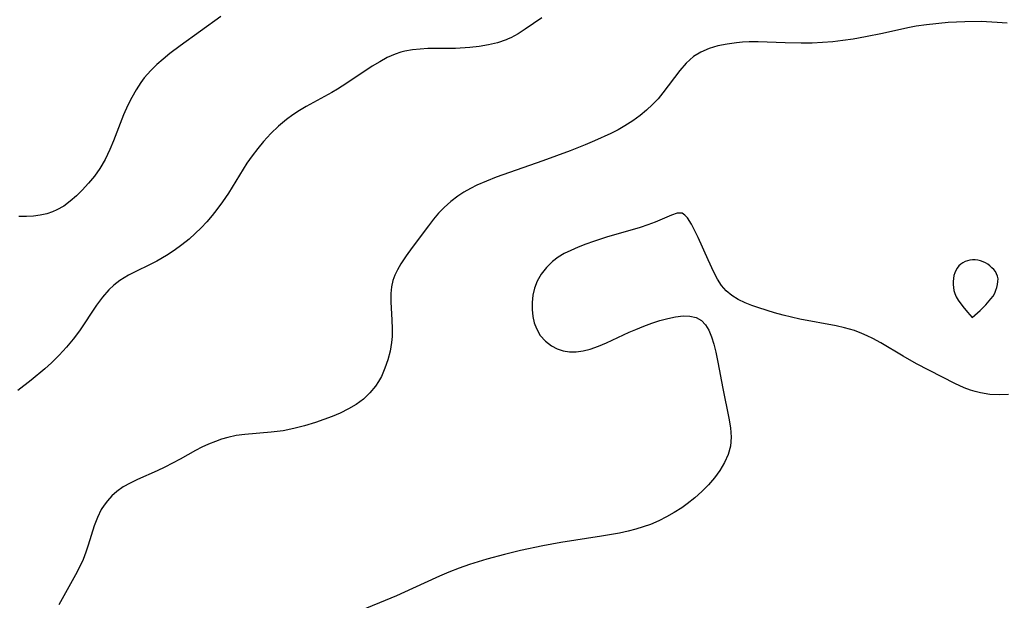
# Model space of a CAD drawing. Header units: metres. Extents: x 1073367 to 1082519, y 1569854 to 1574957.
# Tile 535 of 656: x 1077623 to 1077794, y 1574097 to 1574198. Entities that reach past the tile are written whole.
import ezdxf

# ---------------------------------------------------------------- set-up
doc = ezdxf.new("R2010")
doc.units = ezdxf.units.M
doc.layers.add('CGG_CurvaNivelLidar_v1', color=253, linetype='Continuous', lineweight=30)

msp = doc.modelspace()

# ---------------------------------------------------------------- linework, layer by layer
at = {"layer": 'CGG_CurvaNivelLidar_v1'}
for p, q in [((1077657.6426, 1574198.6882, 70.5), (1077650.5564, 1574193.587, 70.5)), ((1077713.5653, 1574198.4906, 71), (1077710.6688, 1574196.4667, 71)), ((1077710.6688, 1574196.4667, 71), (1077709.4267, 1574195.6844, 71)), ((1077777.2776, 1574196.7007, 71.5), (1077772.8749, 1574195.7333, 71.5)), ((1077778.755, 1574196.9978, 71.5), (1077777.2776, 1574196.7007, 71.5)), ((1077780.5367, 1574197.2647, 71.5), (1077778.755, 1574196.9978, 71.5)), ((1077784.2843, 1574197.652, 71.5), (1077780.5367, 1574197.2647, 71.5)), ((1077787.1958, 1574197.7917, 71.5), (1077784.2843, 1574197.652, 71.5)), ((1077790.0626, 1574197.7987, 71.5), (1077787.1958, 1574197.7917, 71.5)), ((1077792.8552, 1574197.6821, 71.5), (1077790.0626, 1574197.7987, 71.5)), ((1077794.5877, 1574197.5282, 71.5), (1077792.8552, 1574197.6821, 71.5)), ((1077707.325, 1574194.6324, 71), (1077705.8163, 1574194.117, 71)), ((1077707.7097, 1574194.7943, 71), (1077707.325, 1574194.6324, 71)), ((1077708.1481, 1574194.9963, 71), (1077707.7097, 1574194.7943, 71)), ((1077709.4267, 1574195.6844, 71), (1077708.1481, 1574194.9963, 71)), ((1077765.9739, 1574194.5012, 71.5), (1077764.1989, 1574194.3035, 71.5)), ((1077767.7404, 1574194.7551, 71.5), (1077765.9739, 1574194.5012, 71.5)), ((1077769.9154, 1574195.1427, 71.5), (1077767.7404, 1574194.7551, 71.5)), ((1077772.8749, 1574195.7333, 71.5), (1077769.9154, 1574195.1427, 71.5)), ((1077650.5564, 1574193.587, 70.5), (1077648.7733, 1574192.2317, 70.5)), ((1077691.0205, 1574192.8903, 71), (1077689.704, 1574192.6502, 71)), ((1077692.3651, 1574193.0297, 71), (1077691.0205, 1574192.8903, 71)), ((1077693.7305, 1574193.098, 71), (1077692.3651, 1574193.0297, 71)), ((1077698.4977, 1574193.1453, 71), (1077693.7305, 1574193.098, 71)), ((1077701.0227, 1574193.2854, 71), (1077698.4977, 1574193.1453, 71)), ((1077702.6512, 1574193.4672, 71), (1077701.0227, 1574193.2854, 71)), ((1077704.2534, 1574193.7375, 71), (1077702.6512, 1574193.4672, 71)), ((1077705.8163, 1574194.117, 71), (1077704.2534, 1574193.7375, 71)), ((1077742.6838, 1574193.1184, 71.5), (1077741.2527, 1574192.5101, 71.5)), ((1077744.2128, 1574193.5762, 71.5), (1077742.6838, 1574193.1184, 71.5)), ((1077745.8154, 1574193.9078, 71.5), (1077744.2128, 1574193.5762, 71.5)), ((1077747.4725, 1574194.1285, 71.5), (1077745.8154, 1574193.9078, 71.5)), ((1077748.521, 1574194.2133, 71.5), (1077747.4725, 1574194.1285, 71.5)), ((1077749.6658, 1574194.2632, 71.5), (1077748.521, 1574194.2133, 71.5)), ((1077751.2174, 1574194.2713, 71.5), (1077749.6658, 1574194.2632, 71.5)), ((1077752.7822, 1574194.2327, 71.5), (1077751.2174, 1574194.2713, 71.5)), ((1077755.934, 1574194.1011, 71.5), (1077752.7822, 1574194.2327, 71.5)), ((1077758.6973, 1574194.0313, 71.5), (1077755.934, 1574194.1011, 71.5)), ((1077760.6387, 1574194.067, 71.5), (1077758.6973, 1574194.0313, 71.5)), ((1077762.4193, 1574194.1589, 71.5), (1077760.6387, 1574194.067, 71.5)), ((1077764.1989, 1574194.3035, 71.5), (1077762.4193, 1574194.1589, 71.5)), ((1077647.6189, 1574191.2899, 70.5), (1077646.5133, 1574190.3133, 70.5)), ((1077648.7733, 1574192.2317, 70.5), (1077647.6189, 1574191.2899, 70.5)), ((1077686.6509, 1574191.5311, 71), (1077685.3315, 1574190.8267, 71)), ((1077688.0019, 1574192.1259, 71), (1077686.6509, 1574191.5311, 71)), ((1077689.0024, 1574192.4662, 71), (1077688.0019, 1574192.1259, 71)), ((1077689.704, 1574192.6502, 71), (1077689.0024, 1574192.4662, 71)), ((1077739.9366, 1574191.7062, 71.5), (1077738.6843, 1574190.5956, 71.5)), ((1077741.2527, 1574192.5101, 71.5), (1077739.9366, 1574191.7062, 71.5)), ((1077646.5133, 1574190.3133, 70.5), (1077645.47, 1574189.2947, 70.5)), ((1077684.0334, 1574190.0434, 71), (1077679.5858, 1574187.0755, 71)), ((1077685.3315, 1574190.8267, 71), (1077684.0334, 1574190.0434, 71)), ((1077738.6843, 1574190.5956, 71.5), (1077737.5588, 1574189.2972, 71.5)), ((1077644.3238, 1574187.9939, 70.5), (1077643.7516, 1574187.2213, 70.5)), ((1077645.47, 1574189.2947, 70.5), (1077644.3238, 1574187.9939, 70.5)), ((1077737.5588, 1574189.2972, 71.5), (1077734.6391, 1574185.3917, 71.5)), ((1077642.9263, 1574185.9456, 70.5), (1077642.1702, 1574184.6092, 70.5)), ((1077643.7516, 1574187.2213, 70.5), (1077642.9263, 1574185.9456, 70.5)), ((1077677.9721, 1574186.0396, 71), (1077676.9848, 1574185.4481, 71)), ((1077679.5858, 1574187.0755, 71), (1077677.9721, 1574186.0396, 71)), ((1077642.1702, 1574184.6092, 70.5), (1077641.4693, 1574183.2281, 70.5)), ((1077676.9848, 1574185.4481, 71), (1077672.5399, 1574182.9987, 71)), ((1077733.7975, 1574184.3822, 71.5), (1077732.8254, 1574183.3515, 71.5)), ((1077734.6391, 1574185.3917, 71.5), (1077733.7975, 1574184.3822, 71.5)), ((1077641.4693, 1574183.2281, 70.5), (1077640.7227, 1574181.5949, 70.5)), ((1077672.5399, 1574182.9987, 71), (1077671.3434, 1574182.2986, 71)), ((1077732.8254, 1574183.3515, 71.5), (1077731.7845, 1574182.3765, 71.5)), ((1077640.7227, 1574181.5949, 70.5), (1077640.1099, 1574180.0802, 70.5)), ((1077669.0873, 1574180.7541, 71), (1077667.6868, 1574179.5733, 71)), ((1077670.1807, 1574181.5505, 71), (1077669.0873, 1574180.7541, 71)), ((1077671.3434, 1574182.2986, 71), (1077670.1807, 1574181.5505, 71)), ((1077730.6822, 1574181.4582, 71.5), (1077729.3874, 1574180.5046, 71.5)), ((1077731.7845, 1574182.3765, 71.5), (1077730.6822, 1574181.4582, 71.5)), ((1077640.1099, 1574180.0802, 70.5), (1077638.9523, 1574177.0181, 70.5)), ((1077667.6868, 1574179.5733, 71), (1077666.3659, 1574178.2936, 71)), ((1077728.0279, 1574179.6291, 71.5), (1077726.8303, 1574178.9512, 71.5)), ((1077729.3874, 1574180.5046, 71.5), (1077728.0279, 1574179.6291, 71.5)), ((1077666.3659, 1574178.2936, 71), (1077665.115, 1574176.9353, 71)), ((1077725.5977, 1574178.3205, 71.5), (1077722.7413, 1574177.0163, 71.5)), ((1077726.8303, 1574178.9512, 71.5), (1077725.5977, 1574178.3205, 71.5)), ((1077638.9523, 1574177.0181, 70.5), (1077638.3377, 1574175.5102, 70.5)), ((1077664.0898, 1574175.7116, 71), (1077663.1158, 1574174.4445, 71)), ((1077665.115, 1574176.9353, 71), (1077664.0898, 1574175.7116, 71)), ((1077721.1204, 1574176.3403, 71.5), (1077718.4601, 1574175.3048, 71.5)), ((1077722.7413, 1574177.0163, 71.5), (1077721.1204, 1574176.3403, 71.5)), ((1077638.3377, 1574175.5102, 70.5), (1077637.5274, 1574173.8112, 70.5)), ((1077663.1158, 1574174.4445, 71), (1077662.1977, 1574173.1358, 71)), ((1077718.4601, 1574175.3048, 71.5), (1077713.7067, 1574173.5533, 71.5)), ((1077636.5832, 1574172.2223, 70.5), (1077635.6456, 1574170.8967, 70.5)), ((1077637.5274, 1574173.8112, 70.5), (1077636.5832, 1574172.2223, 70.5)), ((1077662.1977, 1574173.1358, 71), (1077661.5457, 1574172.1262, 71)), ((1077713.7067, 1574173.5533, 71.5), (1077705.6157, 1574170.6949, 71.5)), ((1077635.6456, 1574170.8967, 70.5), (1077634.6301, 1574169.6384, 70.5)), ((1077661.5457, 1574172.1262, 71), (1077658.9768, 1574167.9431, 71)), ((1077705.6157, 1574170.6949, 71.5), (1077703.9177, 1574170.0397, 71.5)), ((1077634.6301, 1574169.6384, 70.5), (1077633.5514, 1574168.4501, 70.5)), ((1077702.2653, 1574169.3167, 71.5), (1077701.1097, 1574168.7311, 71.5)), ((1077703.9177, 1574170.0397, 71.5), (1077702.2653, 1574169.3167, 71.5)), ((1077632.5187, 1574167.4346, 70.5), (1077631.438, 1574166.503, 70.5)), ((1077633.5514, 1574168.4501, 70.5), (1077632.5187, 1574167.4346, 70.5)), ((1077658.9768, 1574167.9431, 71), (1077657.9616, 1574166.4075, 71)), ((1077698.9212, 1574167.3909, 71.5), (1077697.683, 1574166.4578, 71.5)), ((1077699.9933, 1574168.0895, 71.5), (1077698.9212, 1574167.3909, 71.5)), ((1077701.1097, 1574168.7311, 71.5), (1077699.9933, 1574168.0895, 71.5)), ((1077630.3027, 1574165.6792, 70.5), (1077629.1027, 1574164.9929, 70.5)), ((1077631.438, 1574166.503, 70.5), (1077630.3027, 1574165.6792, 70.5)), ((1077657.9616, 1574166.4075, 71), (1077656.9847, 1574165.057, 71)), ((1077696.5343, 1574165.4312, 71.5), (1077695.5919, 1574164.4343, 71.5)), ((1077697.683, 1574166.4578, 71.5), (1077696.5343, 1574165.4312, 71.5)), ((1077623.8028, 1574163.865, 70.5), (1077622.503, 1574163.8517, 70.5)), ((1077625.0204, 1574163.9351, 70.5), (1077623.8028, 1574163.865, 70.5)), ((1077626.2108, 1574164.084, 70.5), (1077625.0204, 1574163.9351, 70.5)), ((1077627.3663, 1574164.3358, 70.5), (1077626.2108, 1574164.084, 70.5)), ((1077628.3782, 1574164.6731, 70.5), (1077627.3663, 1574164.3358, 70.5)), ((1077629.1027, 1574164.9929, 70.5), (1077628.3782, 1574164.6731, 70.5)), ((1077656.1804, 1574164.019, 71), (1077655.2458, 1574162.9262, 71)), ((1077656.9847, 1574165.057, 71), (1077656.1804, 1574164.019, 71)), ((1077695.5919, 1574164.4343, 71.5), (1077694.7071, 1574163.3809, 71.5)), ((1077736.1369, 1574164.0656, 72), (1077733.3118, 1574162.8964, 72)), ((1077737.1363, 1574164.416, 72), (1077736.1369, 1574164.0656, 72)), ((1077737.967, 1574164.409, 72), (1077737.1363, 1574164.416, 72)), ((1077738.4646, 1574164.1108, 72), (1077737.967, 1574164.409, 72)), ((1077738.931, 1574163.5987, 72), (1077738.4646, 1574164.1108, 72)), ((1077739.6157, 1574162.511, 72), (1077738.931, 1574163.5987, 72)), ((1077655.2458, 1574162.9262, 71), (1077654.2548, 1574161.8797, 71)), ((1077693.8027, 1574162.2228, 71.5), (1077690.9859, 1574158.4338, 71.5)), ((1077694.7071, 1574163.3809, 71.5), (1077693.8027, 1574162.2228, 71.5)), ((1077730.6718, 1574161.9603, 72), (1077724.8416, 1574160.2447, 72)), ((1077732.0325, 1574162.4183, 72), (1077730.6718, 1574161.9603, 72)), ((1077733.3118, 1574162.8964, 72), (1077732.0325, 1574162.4183, 72)), ((1077740.1547, 1574161.4788, 72), (1077739.6157, 1574162.511, 72)), ((1077653.2145, 1574160.8787, 71), (1077652.1299, 1574159.9243, 71)), ((1077654.2548, 1574161.8797, 71), (1077653.2145, 1574160.8787, 71)), ((1077724.8416, 1574160.2447, 72), (1077722.5495, 1574159.4965, 72)), ((1077740.771, 1574160.19, 72), (1077740.1547, 1574161.4788, 72)), ((1077742.5231, 1574156.2898, 72), (1077740.771, 1574160.19, 72)), ((1077650.8642, 1574158.9113, 71), (1077649.5552, 1574157.9605, 71)), ((1077652.1299, 1574159.9243, 71), (1077650.8642, 1574158.9113, 71)), ((1077719.8768, 1574158.5141, 72), (1077718.596, 1574157.9572, 72)), ((1077721.1997, 1574159.0219, 72), (1077719.8768, 1574158.5141, 72)), ((1077722.5495, 1574159.4965, 72), (1077721.1997, 1574159.0219, 72)), ((1077648.2097, 1574157.0744, 71), (1077646.506, 1574156.0808, 71)), ((1077649.5552, 1574157.9605, 71), (1077648.2097, 1574157.0744, 71)), ((1077689.96, 1574157.0164, 71.5), (1077689.0134, 1574155.6071, 71.5)), ((1077690.9859, 1574158.4338, 71.5), (1077689.96, 1574157.0164, 71.5)), ((1077716.4075, 1574156.7472, 72), (1077715.4294, 1574156.028, 72)), ((1077717.469, 1574157.3861, 72), (1077716.4075, 1574156.7472, 72)), ((1077718.596, 1574157.9572, 72), (1077717.469, 1574157.3861, 72)), ((1077646.506, 1574156.0808, 71), (1077641.5989, 1574153.6253, 71)), ((1077689.0134, 1574155.6071, 71.5), (1077688.4046, 1574154.579, 71.5)), ((1077715.4294, 1574156.028, 72), (1077714.3454, 1574154.9967, 72)), ((1077743.5172, 1574154.1597, 72), (1077742.5231, 1574156.2898, 72)), ((1077786.1755, 1574155.2359, 72), (1077785.8946, 1574154.8704, 72)), ((1077786.502, 1574155.5527, 72), (1077786.1755, 1574155.2359, 72)), ((1077786.855, 1574155.7978, 72), (1077786.502, 1574155.5527, 72)), ((1077787.2428, 1574155.9927, 72), (1077786.855, 1574155.7978, 72)), ((1077787.6558, 1574156.1406, 72), (1077787.2428, 1574155.9927, 72)), ((1077788.0866, 1574156.2411, 72), (1077787.6558, 1574156.1406, 72)), ((1077788.529, 1574156.2902, 72), (1077788.0866, 1574156.2411, 72)), ((1077788.9935, 1574156.2826, 72), (1077788.529, 1574156.2902, 72)), ((1077789.4589, 1574156.2224, 72), (1077788.9935, 1574156.2826, 72)), ((1077789.9193, 1574156.1158, 72), (1077789.4589, 1574156.2224, 72)), ((1077790.3686, 1574155.9656, 72), (1077789.9193, 1574156.1158, 72)), ((1077790.7994, 1574155.7706, 72), (1077790.3686, 1574155.9656, 72)), ((1077791.2043, 1574155.5298, 72), (1077790.7994, 1574155.7706, 72)), ((1077791.5824, 1574155.2508, 72), (1077791.2043, 1574155.5298, 72)), ((1077791.9317, 1574154.9415, 72), (1077791.5824, 1574155.2508, 72)), ((1077641.5989, 1574153.6253, 71), (1077640.0816, 1574152.7006, 71)), ((1077687.9509, 1574153.6537, 71.5), (1077687.6029, 1574152.6988, 71.5)), ((1077688.4046, 1574154.579, 71.5), (1077687.9509, 1574153.6537, 71.5)), ((1077713.4381, 1574153.8389, 72), (1077712.7298, 1574152.5729, 72)), ((1077714.3454, 1574154.9967, 72), (1077713.4381, 1574153.8389, 72)), ((1077744.1388, 1574152.96, 72), (1077743.5172, 1574154.1597, 72)), ((1077785.3135, 1574153.5812, 72), (1077785.2132, 1574153.0749, 72)), ((1077785.4612, 1574154.0359, 72), (1077785.3135, 1574153.5812, 72)), ((1077785.6563, 1574154.4676, 72), (1077785.4612, 1574154.0359, 72)), ((1077785.8946, 1574154.8704, 72), (1077785.6563, 1574154.4676, 72)), ((1077792.2476, 1574154.6073, 72), (1077791.9317, 1574154.9415, 72)), ((1077792.5226, 1574154.2516, 72), (1077792.2476, 1574154.6073, 72)), ((1077792.7457, 1574153.8756, 72), (1077792.5226, 1574154.2516, 72)), ((1077792.9015, 1574153.4785, 72), (1077792.7457, 1574153.8756, 72)), ((1077792.9808, 1574153.0093, 72), (1077792.9015, 1574153.4785, 72)), ((1077639.0596, 1574151.9183, 71), (1077638.1754, 1574151.0848, 71)), ((1077640.0816, 1574152.7006, 71), (1077639.0596, 1574151.9183, 71)), ((1077687.6029, 1574152.6988, 71.5), (1077687.3606, 1574151.5842, 71.5)), ((1077712.7298, 1574152.5729, 72), (1077712.2863, 1574151.3734, 72)), ((1077744.8295, 1574151.8531, 72), (1077744.1388, 1574152.96, 72)), ((1077745.6436, 1574150.881, 72), (1077744.8295, 1574151.8531, 72)), ((1077785.165, 1574152.5549, 72), (1077785.1623, 1574152.0283, 72)), ((1077785.1623, 1574152.0283, 72), (1077785.2029, 1574151.5011, 72)), ((1077785.2132, 1574153.0749, 72), (1077785.165, 1574152.5549, 72)), ((1077792.7817, 1574151.5129, 72), (1077792.905, 1574152.0191, 72)), ((1077792.905, 1574152.0191, 72), (1077792.9757, 1574152.5202, 72)), ((1077792.9757, 1574152.5202, 72), (1077792.9808, 1574153.0093, 72)), ((1077638.1754, 1574151.0848, 71), (1077637.0556, 1574149.8094, 71)), ((1077687.2509, 1574150.428, 71.5), (1077687.2506, 1574148.9393, 71.5)), ((1077687.3606, 1574151.5842, 71.5), (1077687.2509, 1574150.428, 71.5)), ((1077712.0009, 1574150.1257, 72), (1077711.8589, 1574148.8876, 72)), ((1077712.2863, 1574151.3734, 72), (1077712.0009, 1574150.1257, 72)), ((1077746.6245, 1574150.0736, 72), (1077745.6436, 1574150.881, 72)), ((1077747.7489, 1574149.4009, 72), (1077746.6245, 1574150.0736, 72)), ((1077785.2029, 1574151.5011, 72), (1077785.2892, 1574150.9796, 72)), ((1077785.2892, 1574150.9796, 72), (1077785.4551, 1574150.4345, 72)), ((1077785.4551, 1574150.4345, 72), (1077785.7143, 1574149.8791, 72)), ((1077791.7486, 1574149.4851, 72), (1077792.1115, 1574149.9928, 72)), ((1077792.1115, 1574149.9928, 72), (1077792.4019, 1574150.5104, 72)), ((1077792.4019, 1574150.5104, 72), (1077792.6131, 1574151.0078, 72)), ((1077792.6131, 1574151.0078, 72), (1077792.7817, 1574151.5129, 72)), ((1077636.0189, 1574148.4281, 71), (1077633.0352, 1574143.9385, 71)), ((1077637.0556, 1574149.8094, 71), (1077636.0189, 1574148.4281, 71)), ((1077687.2506, 1574148.9393, 71.5), (1077687.4488, 1574145.8671, 71.5)), ((1077711.8589, 1574148.8876, 72), (1077711.8479, 1574147.6499, 72)), ((1077748.9835, 1574148.8207, 72), (1077747.7489, 1574149.4009, 72)), ((1077750.1388, 1574148.3589, 72), (1077748.9835, 1574148.8207, 72)), ((1077751.3437, 1574147.9294, 72), (1077750.1388, 1574148.3589, 72)), ((1077785.7143, 1574149.8791, 72), (1077786.0515, 1574149.3057, 72)), ((1077786.0515, 1574149.3057, 72), (1077786.8555, 1574148.1767, 72)), ((1077786.8555, 1574148.1767, 72), (1077787.6634, 1574147.1909, 72)), ((1077789.8773, 1574147.493, 72), (1077790.8449, 1574148.4513, 72)), ((1077790.8449, 1574148.4513, 72), (1077791.7486, 1574149.4851, 72)), ((1077711.8479, 1574147.6499, 72), (1077711.9731, 1574146.4353, 72)), ((1077736.8568, 1574146.3887, 72), (1077738.171, 1574146.5413, 72)), ((1077738.171, 1574146.5413, 72), (1077739.3507, 1574146.4979, 72)), ((1077739.3507, 1574146.4979, 72), (1077740.4174, 1574146.2438, 72)), ((1077754.0772, 1574147.0724, 72), (1077751.3437, 1574147.9294, 72)), ((1077755.5988, 1574146.6516, 72), (1077754.0772, 1574147.0724, 72)), ((1077758.4587, 1574145.982, 72), (1077755.5988, 1574146.6516, 72)), ((1077787.6634, 1574147.1909, 72), (1077788.5, 1574146.2368, 72)), ((1077788.5, 1574146.2368, 72), (1077789.8773, 1574147.493, 72)), ((1077687.4488, 1574145.8671, 71.5), (1077687.5158, 1574144.3043, 71.5)), ((1077711.9731, 1574146.4353, 72), (1077712.2196, 1574145.3524, 72)), ((1077712.2196, 1574145.3524, 72), (1077712.6019, 1574144.3308, 72)), ((1077729.8986, 1574144.1908, 72), (1077731.3121, 1574144.7541, 72)), ((1077731.3121, 1574144.7541, 72), (1077732.7222, 1574145.2626, 72)), ((1077732.7222, 1574145.2626, 72), (1077734.1146, 1574145.7104, 72)), ((1077734.1146, 1574145.7104, 72), (1077735.4738, 1574146.0876, 72)), ((1077735.4738, 1574146.0876, 72), (1077736.8568, 1574146.3887, 72)), ((1077740.4174, 1574146.2438, 72), (1077741.3305, 1574145.752, 72)), ((1077741.3305, 1574145.752, 72), (1077742.0586, 1574145.0035, 72)), ((1077742.0586, 1574145.0035, 72), (1077742.6347, 1574144.0396, 72)), ((1077764.7784, 1574144.8219, 72), (1077758.4587, 1574145.982, 72)), ((1077766.253, 1574144.4845, 72), (1077764.7784, 1574144.8219, 72)), ((1077633.0352, 1574143.9385, 71), (1077631.9644, 1574142.4843, 71)), ((1077687.5146, 1574143.6154, 71.5), (1077687.4887, 1574142.9646, 71.5)), ((1077687.5158, 1574144.3043, 71.5), (1077687.5146, 1574143.6154, 71.5)), ((1077712.6019, 1574144.3308, 72), (1077713.2939, 1574143.1506, 72)), ((1077713.2939, 1574143.1506, 72), (1077714.1857, 1574142.1287, 72)), ((1077724.8257, 1574141.8581, 72), (1077728.7578, 1574143.6964, 72)), ((1077728.7578, 1574143.6964, 72), (1077729.8986, 1574144.1908, 72)), ((1077742.6347, 1574144.0396, 72), (1077743.1007, 1574142.9094, 72)), ((1077768.0169, 1574143.9682, 72), (1077766.253, 1574144.4845, 72)), ((1077769.2668, 1574143.4999, 72), (1077768.0169, 1574143.9682, 72)), ((1077770.228, 1574143.0751, 72), (1077769.2668, 1574143.4999, 72)), ((1077771.1712, 1574142.6077, 72), (1077770.228, 1574143.0751, 72)), ((1077631.9644, 1574142.4843, 71), (1077630.8087, 1574141.0823, 71)), ((1077687.3925, 1574141.9218, 71.5), (1077687.1361, 1574140.3906, 71.5)), ((1077687.4887, 1574142.9646, 71.5), (1077687.3925, 1574141.9218, 71.5)), ((1077714.1857, 1574142.1287, 72), (1077715.2466, 1574141.2961, 72)), ((1077723.4002, 1574141.2524, 72), (1077724.8257, 1574141.8581, 72)), ((1077743.1007, 1574142.9094, 72), (1077743.5003, 1574141.6185, 72)), ((1077743.5003, 1574141.6185, 72), (1077743.8449, 1574140.2291, 72)), ((1077772.5648, 1574141.8406, 72), (1077771.1712, 1574142.6077, 72)), ((1077776.4628, 1574139.508, 72), (1077772.5648, 1574141.8406, 72)), ((1077629.5313, 1574139.7041, 71), (1077628.1791, 1574138.3823, 71)), ((1077630.8087, 1574141.0823, 71), (1077629.5313, 1574139.7041, 71)), ((1077687.1361, 1574140.3906, 71.5), (1077686.7536, 1574138.8838, 71.5)), ((1077715.2466, 1574141.2961, 72), (1077716.2224, 1574140.782, 72)), ((1077716.2224, 1574140.782, 72), (1077717.2758, 1574140.4296, 72)), ((1077717.2758, 1574140.4296, 72), (1077718.3883, 1574140.2523, 72)), ((1077718.3883, 1574140.2523, 72), (1077719.5603, 1574140.2616, 72)), ((1077719.5603, 1574140.2616, 72), (1077720.7628, 1574140.4372, 72)), ((1077720.7628, 1574140.4372, 72), (1077721.9833, 1574140.7513, 72)), ((1077721.9833, 1574140.7513, 72), (1077723.4002, 1574141.2524, 72)), ((1077743.8449, 1574140.2291, 72), (1077744.2127, 1574138.4696, 72)), ((1077628.1791, 1574138.3823, 71), (1077626.9945, 1574137.3061, 71)), ((1077686.7536, 1574138.8838, 71.5), (1077686.2486, 1574137.4174, 71.5)), ((1077744.2127, 1574138.4696, 72), (1077745.0814, 1574133.871, 72)), ((1077778.7966, 1574138.1966, 72), (1077776.4628, 1574139.508, 72)), ((1077785.4469, 1574134.7883, 72), (1077778.7966, 1574138.1966, 72)), ((1077626.9945, 1574137.3061, 71), (1077624.649, 1574135.3333, 71)), ((1077686.2486, 1574137.4174, 71.5), (1077685.6171, 1574136.0107, 71.5)), ((1077624.649, 1574135.3333, 71), (1077622.3487, 1574133.5237, 71)), ((1077685.1297, 1574135.1329, 71.5), (1077684.5783, 1574134.2981, 71.5)), ((1077685.6171, 1574136.0107, 71.5), (1077685.1297, 1574135.1329, 71.5)), ((1077787.0948, 1574134.031, 72), (1077785.4469, 1574134.7883, 72)), ((1077683.6053, 1574133.119, 71.5), (1077682.4919, 1574132.0604, 71.5)), ((1077684.5783, 1574134.2981, 71.5), (1077683.6053, 1574133.119, 71.5)), ((1077745.0814, 1574133.871, 72), (1077746.134, 1574128.7337, 72)), ((1077788.2068, 1574133.6063, 72), (1077787.0948, 1574134.031, 72)), ((1077788.9817, 1574133.3637, 72), (1077788.2068, 1574133.6063, 72)), ((1077789.9472, 1574133.1255, 72), (1077788.9817, 1574133.3637, 72)), ((1077791.5805, 1574132.8649, 72), (1077789.9472, 1574133.1255, 72)), ((1077793.203, 1574132.774, 72), (1077791.5805, 1574132.8649, 72)), ((1077794.7874, 1574132.8601, 72), (1077793.203, 1574132.774, 72)), ((1077681.2546, 1574131.129, 71.5), (1077679.8913, 1574130.3207, 71.5)), ((1077682.4919, 1574132.0604, 71.5), (1077681.2546, 1574131.129, 71.5)), ((1077678.4422, 1574129.6173, 71.5), (1077677.0336, 1574129.0275, 71.5)), ((1077679.8913, 1574130.3207, 71.5), (1077678.4422, 1574129.6173, 71.5)), ((1077674.1196, 1574127.9831, 71.5), (1077672.2221, 1574127.3919, 71.5)), ((1077675.5885, 1574128.4864, 71.5), (1077674.1196, 1574127.9831, 71.5)), ((1077677.0336, 1574129.0275, 71.5), (1077675.5885, 1574128.4864, 71.5)), ((1077746.134, 1574128.7337, 72), (1077746.4, 1574127.0572, 72)), ((1077661.8486, 1574125.8931, 71.5), (1077660.3559, 1574125.6868, 71.5)), ((1077666.412, 1574126.2684, 71.5), (1077661.8486, 1574125.8931, 71.5)), ((1077668.4918, 1574126.5296, 71.5), (1077666.412, 1574126.2684, 71.5)), ((1077670.3673, 1574126.9043, 71.5), (1077668.4918, 1574126.5296, 71.5)), ((1077672.2221, 1574127.3919, 71.5), (1077670.3673, 1574126.9043, 71.5)), ((1077746.4, 1574127.0572, 72), (1077746.517, 1574125.4237, 72)), ((1077655.5336, 1574124.2021, 71.5), (1077654.3744, 1574123.662, 71.5)), ((1077656.7151, 1574124.6871, 71.5), (1077655.5336, 1574124.2021, 71.5)), ((1077657.7929, 1574125.0663, 71.5), (1077656.7151, 1574124.6871, 71.5)), ((1077658.8902, 1574125.3817, 71.5), (1077657.7929, 1574125.0663, 71.5)), ((1077660.3559, 1574125.6868, 71.5), (1077658.8902, 1574125.3817, 71.5)), ((1077746.517, 1574125.4237, 72), (1077746.4021, 1574123.8413, 72)), ((1077653.2386, 1574123.0748, 71.5), (1077650.5799, 1574121.5697, 71.5)), ((1077654.3744, 1574123.662, 71.5), (1077653.2386, 1574123.0748, 71.5)), ((1077746.4021, 1574123.8413, 72), (1077746.0119, 1574122.3832, 72)), ((1077649.2675, 1574120.866, 71.5), (1077647.9301, 1574120.2023, 71.5)), ((1077650.5799, 1574121.5697, 71.5), (1077649.2675, 1574120.866, 71.5)), ((1077745.3842, 1574120.9766, 72), (1077744.5688, 1574119.6196, 72)), ((1077746.0119, 1574122.3832, 72), (1077745.3842, 1574120.9766, 72)), ((1077646.559, 1574119.5714, 71.5), (1077643.1431, 1574118.0525, 71.5)), ((1077647.9301, 1574120.2023, 71.5), (1077646.559, 1574119.5714, 71.5)), ((1077744.5688, 1574119.6196, 72), (1077743.6023, 1574118.3138, 72)), ((1077641.8724, 1574117.4267, 71.5), (1077640.6654, 1574116.738, 71.5)), ((1077643.1431, 1574118.0525, 71.5), (1077641.8724, 1574117.4267, 71.5)), ((1077743.6023, 1574118.3138, 72), (1077742.5464, 1574117.1008, 72)), ((1077639.5475, 1574115.9551, 71.5), (1077638.6862, 1574115.1946, 71.5)), ((1077640.6654, 1574116.738, 71.5), (1077639.5475, 1574115.9551, 71.5)), ((1077741.3957, 1574115.941, 72), (1077740.1661, 1574114.8384, 72)), ((1077742.5464, 1574117.1008, 72), (1077741.3957, 1574115.941, 72)), ((1077637.9125, 1574114.3502, 71.5), (1077637.3414, 1574113.5933, 71.5)), ((1077638.6862, 1574115.1946, 71.5), (1077637.9125, 1574114.3502, 71.5)), ((1077740.1661, 1574114.8384, 72), (1077738.8666, 1574113.801, 72)), ((1077636.8356, 1574112.7881, 71.5), (1077636.166, 1574111.4258, 71.5)), ((1077637.3414, 1574113.5933, 71.5), (1077636.8356, 1574112.7881, 71.5)), ((1077736.6188, 1574112.2843, 72), (1077735.2844, 1574111.5207, 72)), ((1077737.9079, 1574113.1149, 72), (1077736.6188, 1574112.2843, 72)), ((1077738.8666, 1574113.801, 72), (1077737.9079, 1574113.1149, 72)), ((1077636.166, 1574111.4258, 71.5), (1077635.6229, 1574109.9842, 71.5)), ((1077733.9083, 1574110.8303, 72), (1077732.4912, 1574110.2233, 72)), ((1077735.2844, 1574111.5207, 72), (1077733.9083, 1574110.8303, 72)), ((1077635.6229, 1574109.9842, 71.5), (1077634.5954, 1574106.6029, 71.5)), ((1077728.5988, 1574109.0385, 72), (1077727.0694, 1574108.7071, 72)), ((1077729.9188, 1574109.3766, 72), (1077728.5988, 1574109.0385, 72)), ((1077731.2181, 1574109.7684, 72), (1077729.9188, 1574109.3766, 72)), ((1077732.4912, 1574110.2233, 72), (1077731.2181, 1574109.7684, 72)), ((1077716.8507, 1574107.0804, 72), (1077713.7259, 1574106.5024, 72)), ((1077723.9698, 1574108.1648, 72), (1077716.8507, 1574107.0804, 72)), ((1077727.0694, 1574108.7071, 72), (1077723.9698, 1574108.1648, 72)), ((1077634.1725, 1574105.3564, 71.5), (1077633.6869, 1574104.1198, 71.5)), ((1077634.5954, 1574106.6029, 71.5), (1077634.1725, 1574105.3564, 71.5)), ((1077709.8354, 1574105.6557, 72), (1077707.0631, 1574104.9737, 72)), ((1077713.7259, 1574106.5024, 72), (1077709.8354, 1574105.6557, 72)), ((1077633.6869, 1574104.1198, 71.5), (1077633.0651, 1574102.7639, 71.5)), ((1077703.9852, 1574104.1442, 72), (1077700.9445, 1574103.2212, 72)), ((1077707.0631, 1574104.9737, 72), (1077703.9852, 1574104.1442, 72)), ((1077633.0651, 1574102.7639, 71.5), (1077632.376, 1574101.4234, 71.5)), ((1077697.3719, 1574101.8983, 72), (1077695.7157, 1574101.1816, 72)), ((1077699.1333, 1574102.5919, 72), (1077697.3719, 1574101.8983, 72)), ((1077700.9445, 1574103.2212, 72), (1077699.1333, 1574102.5919, 72)), ((1077632.376, 1574101.4234, 71.5), (1077629.4698, 1574096.2126, 71.5)), ((1077695.7157, 1574101.1816, 72), (1077691.0426, 1574099.0207, 72)), ((1077691.0426, 1574099.0207, 72), (1077688.2424, 1574097.7686, 72)), ((1077688.2424, 1574097.7686, 72), (1077681.0366, 1574094.8039, 72))]:
    msp.add_line(p, q, dxfattribs=at)

doc.saveas('drawing.dxf')
